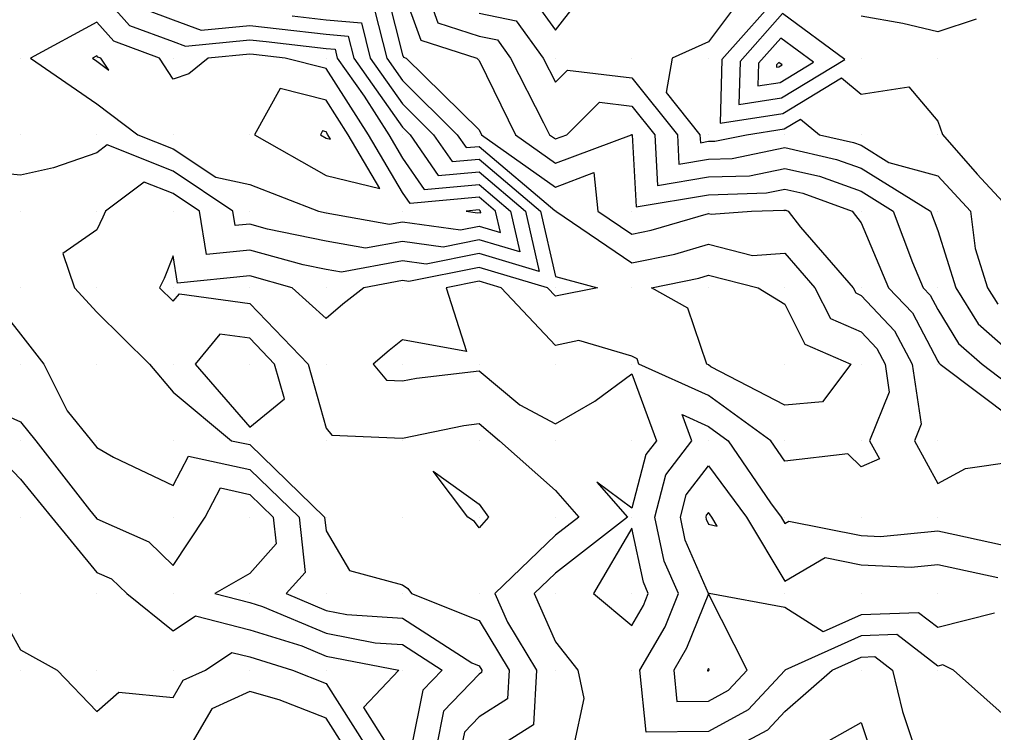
# Model space of a CAD drawing. Extents: x 2188792 to 2191981, y 386090 to 389710.
# Drawn here: x 2190210 to 2190337.4, y 387442 to 387535.2 of the extents above; entities that cross this region are included whole.
import ezdxf

# ---------------------------------------------------------------- set-up
doc = ezdxf.new("R2010")
doc.units = 0
for name, color, linetype in [('DTM Contours Major', 7, 'Continuous'), ('DTM Contours Minor', 7, 'Continuous'), ('Exist DTM QL2 LIDAR Elevation Point', 7, 'Continuous')]:
    doc.layers.add(name, color=color, linetype=linetype)

msp = doc.modelspace()

# ---------------------------------------------------------------- linework, layer by layer
at = {"layer": 'DTM Contours Major'}
for points in [[(2190220.13, 387539.25), (2190224.41, 387534.44), (2190230.13, 387532.32), (2190231.71, 387531.74), (2190240.13, 387532.56), (2190242.3, 387532.32), (2190250.13, 387531.42), (2190251.29, 387531.32), (2190251.59, 387530.16), (2190255.1, 387525.19), (2190258.32, 387520.15), (2190260.13, 387517.09), (2190262.95, 387512.97), (2190270.13, 387513.63), (2190274.25, 387510.15), (2190275.47, 387504.82), (2190270.13, 387506.4), (2190265.44, 387505.46), (2190260.13, 387506.21), (2190255.29, 387505.31), (2190250.13, 387506.24), (2190242.47, 387507.81), (2190240.13, 387508.46), (2190238.24, 387508.26), (2190237.94, 387510.15), (2190230.13, 387515.39), (2190221.48, 387518.81), (2190220.13, 387517.79), (2190214.45, 387515.83), (2190210.13, 387514.85), (2190204.91, 387515.37)], [(2190260.13, 387539.12), (2190262.5, 387532.52), (2190269.84, 387530.16), (2190270.13, 387529.87), (2190274.89, 387520.15), (2190280.13, 387516.45), (2190290.06, 387520.15), (2190290.1, 387520.19), (2190290.14, 387520.19), (2190290.16, 387520.15), (2190290.68, 387510.7), (2190300.14, 387512.31), (2190307.76, 387512.54), (2190310.14, 387513.02), (2190312.48, 387512.49), (2190318.96, 387510.15), (2190320.14, 387508.65), (2190323.72, 387500.15), (2190326.83, 387496.85), (2190330.14, 387490.56), (2190330.29, 387490.31), (2190330.47, 387490.15), (2190340.14, 387482.88)], [(2190318, 387529.97), (2190309.83, 387535.99), (2190304.28, 387529.74), (2190304.14, 387524.11), (2190309.71, 387524.97), (2190318, 387529.97)], [(2190205.35, 387500.15), (2190210.13, 387494.07), (2190213.21, 387490.15), (2190216.24, 387484.03), (2190219.44, 387480.15), (2190220.13, 387479.27), (2190222.3, 387477.98), (2190230.13, 387474.27), (2190232.14, 387478.14), (2190240.13, 387476.38), (2190246.58, 387470.15), (2190247.37, 387462.91), (2190244.92, 387460.15), (2190250.13, 387457.96), (2190252.84, 387457.44), (2190260.13, 387456.96), (2190269.18, 387451.1), (2190270.13, 387450.72), (2190270.48, 387450.15), (2190270.46, 387449.82), (2190270.13, 387449.61), (2190265.49, 387444.79), (2190264.56, 387440.15)], [(2190337.58, 387457.59), (2190330.14, 387455.74), (2190327.64, 387457.65), (2190320.14, 387457.39), (2190315.14, 387455.15), (2190310.14, 387458.36), (2190300.25, 387460.15), (2190300.14, 387460.17), (2190297.11, 387467.13), (2190296.47, 387470.15), (2190297.23, 387473.06), (2190300.14, 387476.88), (2190305.13, 387470.15), (2190310.14, 387461.78), (2190315.4, 387464.88), (2190320.14, 387463.93), (2190326.67, 387463.62), (2190330.14, 387463.97), (2190338.01, 387462.28)], [(2190300.14, 387460.12), (2190297.27, 387453.01), (2190295.61, 387450.15), (2190296.03, 387446.04), (2190300.14, 387446.09), (2190302.77, 387447.51), (2190305.2, 387450.15), (2190300.14, 387460.12)]]:
    msp.add_lwpolyline(points, dxfattribs=at)
at = {"layer": 'DTM Contours Minor'}
for points in [[(2190262.83, 387540.16), (2190264.76, 387534.78), (2190270.13, 387533.05), (2190272.53, 387532.55), (2190274.27, 387530.16), (2190278.58, 387521.71), (2190279.34, 387520.15), (2190280.13, 387519.59), (2190281.64, 387520.15), (2190285.9, 387524.39), (2190290.14, 387523.88), (2190293.12, 387520.15), (2190293.49, 387513.5), (2190300.14, 387514.64), (2190305.5, 387514.79), (2190310.14, 387515.74), (2190314.69, 387514.71), (2190320.14, 387512.75), (2190324.32, 387510.15), (2190326.85, 387503.44), (2190328.24, 387500.15), (2190329.16, 387499.17), (2190330.14, 387497.31), (2190332.86, 387492.87), (2190335.94, 387490.15), (2190340.14, 387486.99)], [(2190277.47, 387537.49), (2190280.13, 387533.84), (2190285.06, 387540.16)], [(2190306.06, 387540.16), (2190300.14, 387532.28), (2190295.39, 387530.16), (2190294.62, 387525.67), (2190299.03, 387520.15), (2190299.09, 387519.11), (2190300.14, 387519.29), (2190300.98, 387519.31), (2190305.11, 387520.15), (2190310.07, 387520.92), (2190312.17, 387522.19), (2190314.67, 387520.15), (2190319.13, 387519.14), (2190320.14, 387518.78), (2190323.76, 387516.53), (2190330.14, 387514.79), (2190334.44, 387510.15), (2190335.03, 387505.26), (2190336.67, 387500.15), (2190337.99, 387498)], [(2190310.07, 387539.19), (2190301.88, 387529.98), (2190301.68, 387521.68), (2190309.89, 387522.94), (2190317.56, 387527.57), (2190320.14, 387525.47), (2190326.38, 387526.4), (2190330.14, 387521.92), (2190330.78, 387520.17), (2190335.31, 387514.99), (2190339.79, 387510.15), (2190340.14, 387507.26), (2190343.42, 387503.43), (2190350.14, 387505.22), (2190355.82, 387505.83), (2190353.85, 387500.15), (2190351.79, 387498.51), (2190351.55, 387490.15), (2190356.86, 387486.87), (2190360.14, 387485.43), (2190368.5, 387480.15), (2190369.75, 387479.76), (2190368.1, 387477.43), (2190367.66, 387476.67)], [(2190258.2, 387538.22), (2190260.13, 387530.58), (2190260.25, 387530.27), (2190260.59, 387530.16), (2190270.13, 387520.79), (2190270.45, 387520.15), (2190280.13, 387513.31), (2190285.17, 387515.19), (2190285.69, 387510.15), (2190290.14, 387507.13), (2190292.64, 387507.65), (2190300.14, 387509.87), (2190300.52, 387509.77), (2190305.78, 387510.15), (2190310.01, 387510.28), (2190310.14, 387510.3), (2190310.26, 387510.27), (2190310.59, 387510.15), (2190312.21, 387508.08), (2190319.09, 387500.15), (2190319.44, 387499.46), (2190320.14, 387499.15), (2190324.51, 387494.52), (2190326.8, 387490.15), (2190327.99, 387482.3), (2190327.12, 387480.15), (2190330.14, 387474.56), (2190333.77, 387476.52), (2190340.14, 387477.43)], [(2190226.48, 387536.5), (2190230.13, 387535.15), (2190233.79, 387533.81), (2190240.13, 387534.43), (2190243.99, 387534.01), (2190250.13, 387533.31), (2190253.02, 387533.04), (2190253.75, 387530.16), (2190260.13, 387521.13), (2190261.11, 387520.15), (2190264.78, 387514.8), (2190270.13, 387515.29), (2190276.21, 387510.15), (2190278.02, 387502.27), (2190270.13, 387504.6), (2190263.2, 387503.22), (2190260.13, 387503.66), (2190252.15, 387502.17), (2190250.13, 387502.53), (2190247.14, 387503.15), (2190240.13, 387505.07), (2190234.47, 387504.49), (2190233.57, 387510.15), (2190230.13, 387512.46), (2190226.32, 387513.96), (2190221.27, 387510.15), (2190220.93, 387509.35), (2190220.13, 387507.73), (2190215.66, 387504.62), (2190217.22, 387500.15), (2190220.13, 387496.94), (2190227.04, 387490.15), (2190230.13, 387486.49), (2190237.76, 387480.15), (2190240.13, 387479.63), (2190249.93, 387470.15), (2190250.13, 387468.36), (2190253.17, 387463.19), (2190260.13, 387461.3), (2190260.83, 387460.84), (2190261.31, 387460.15), (2190270.13, 387456.63), (2190274.07, 387450.15), (2190273.87, 387446.41), (2190270.13, 387444.05), (2190268.22, 387442.06), (2190267.83, 387440.15)], [(2190256.47, 387536.49), (2190258.08, 387530.16), (2190260.13, 387527.25), (2190267.27, 387520.15), (2190268.43, 387518.46), (2190270.13, 387518.61), (2190280.06, 387510.23), (2190280.13, 387510.18), (2190280.17, 387510.19), (2190280.17, 387510.15), (2190290.14, 387503.38), (2190295.76, 387504.53), (2190300.14, 387505.83), (2190305.91, 387504.38), (2190310.14, 387504.68), (2190314.07, 387500.15), (2190316.1, 387496.12), (2190320.14, 387494.36), (2190322.18, 387492.19), (2190323.25, 387490.15), (2190323.81, 387486.48), (2190321.24, 387480.15), (2190322.53, 387477.76), (2190320.14, 387476.75), (2190318.4, 387478.41), (2190310.14, 387477.49), (2190308.33, 387480.15), (2190300.14, 387486.04), (2190291.04, 387490.15), (2190290.81, 387490.83), (2190290.14, 387491.21), (2190283.21, 387493.23), (2190280.13, 387492.61), (2190273.03, 387500.15), (2190270.13, 387501.01), (2190265.82, 387500.15), (2190268.48, 387491.8), (2190260.13, 387493.32), (2190258.37, 387491.92), (2190256.29, 387490.15), (2190258.04, 387488.06), (2190260.13, 387487.97), (2190261.94, 387488.34), (2190270.13, 387489.29), (2190275.47, 387484.82), (2190280.13, 387482.37), (2190285.3, 387485.32), (2190290.14, 387488.87), (2190293.35, 387480.15), (2190291.96, 387478.33), (2190290.14, 387471.33), (2190285.54, 387474.74), (2190289.55, 387470.15), (2190280.13, 387462.83), (2190277.36, 387460.15), (2190280.13, 387453.83), (2190283.06, 387450.15), (2190283.86, 387446.42), (2190282.49, 387440.15)], [(2190245.68, 387535.7), (2190250.13, 387535.19), (2190254.75, 387534.77), (2190255.91, 387530.16), (2190260.13, 387524.19), (2190264.19, 387520.15), (2190266.61, 387516.63), (2190270.13, 387516.95), (2190278.18, 387510.15), (2190280.13, 387501.63), (2190285.64, 387500.15), (2190280.13, 387499.05), (2190279.09, 387500.15), (2190270.13, 387502.8), (2190260.96, 387500.98), (2190260.13, 387501.1), (2190255.05, 387500.15), (2190252.3, 387497.98), (2190250.13, 387496.13), (2190245.7, 387500.15), (2190240.13, 387501.68), (2190230.7, 387500.72), (2190230.13, 387504.3), (2190228.92, 387501.36), (2190228.32, 387500.15), (2190230.13, 387498.38), (2190230.93, 387499.35), (2190240.13, 387498.1), (2190247.79, 387490.15), (2190250.13, 387481.78), (2190250.87, 387480.89), (2190260.13, 387480.48), (2190268.13, 387482.15), (2190270.13, 387482.38), (2190272.79, 387480.15), (2190280.13, 387473.63), (2190283.17, 387470.15), (2190280.13, 387467.79), (2190272.22, 387460.15), (2190273.85, 387456.43), (2190277.67, 387450.15), (2190277.28, 387443), (2190272.76, 387440.15)], [(2190270.13, 387536.03), (2190275, 387535.02), (2190278.54, 387530.16), (2190280.13, 387527.03), (2190281.7, 387528.59), (2190290.14, 387527.58), (2190296.08, 387520.15), (2190296.29, 387516.31), (2190300.14, 387516.96), (2190303.24, 387517.05), (2190310.14, 387518.46), (2190316.91, 387516.93), (2190320.14, 387515.76), (2190329.18, 387510.15), (2190330.14, 387507.61), (2190332.53, 387500.15), (2190335.42, 387495.44), (2190340.14, 387491.27)], [(2190335.17, 387535.25), (2190330.14, 387533.58), (2190325.58, 387534.71), (2190320.14, 387535.66)], [(2190240.61, 387530.63), (2190240.13, 387530.68), (2190234.68, 387530.16), (2190232.16, 387528.12), (2190230.13, 387527.41), (2190228.32, 387530.16), (2190222.34, 387532.37), (2190220.13, 387534.86), (2190211.47, 387530.16), (2190220.13, 387524.18), (2190225.49, 387520.15), (2190230.13, 387518.32), (2190235.69, 387514.59), (2190240.13, 387513.65), (2190249.13, 387510.15), (2190250.13, 387509.95), (2190258.43, 387508.45), (2190260.13, 387508.77), (2190267.69, 387507.7), (2190270.13, 387508.19), (2190272.92, 387507.37), (2190272.28, 387510.15), (2190270.13, 387511.97), (2190261.12, 387511.14), (2190260.13, 387512.59), (2190255.67, 387520.15), (2190250.13, 387528.8), (2190244.77, 387530.16), (2190240.61, 387530.63)], [(2190313.89, 387529.63), (2190309.6, 387532.79), (2190306.68, 387529.5), (2190306.6, 387526.54), (2190309.53, 387526.99), (2190313.89, 387529.63)], [(2190220.27, 387530.3), (2190220.13, 387530.46), (2190219.56, 387530.16), (2190220.13, 387529.76), (2190221.7, 387528.58), (2190220.66, 387530.16), (2190220.27, 387530.3)], [(2190309.78, 387529.28), (2190309.36, 387529.59), (2190309.07, 387529.27), (2190309.07, 387528.97), (2190309.36, 387529.02), (2190309.78, 387529.28)], [(2190253.02, 387520.15), (2190250.13, 387524.66), (2190244.1, 387526.18), (2190240.76, 387520.15), (2190250.13, 387514.8), (2190257.17, 387513.11), (2190253.02, 387520.15)], [(2190250.37, 387520.15), (2190250.13, 387520.52), (2190249.64, 387520.65), (2190249.37, 387520.15), (2190250.13, 387519.72), (2190250.71, 387519.58), (2190250.37, 387520.15)], [(2190270.13, 387510.31), (2190268.45, 387510.15), (2190269.93, 387509.95), (2190270.13, 387509.99), (2190270.37, 387509.92), (2190270.32, 387510.15), (2190270.13, 387510.31)], [(2190298.88, 387501.41), (2190300.14, 387501.78), (2190306.64, 387500.15), (2190310.14, 387497.99), (2190312.76, 387492.78), (2190318.78, 387490.15), (2190315.05, 387485.23), (2190310.14, 387484.78), (2190300.46, 387489.82), (2190300.14, 387490.06), (2190299.93, 387490.15), (2190297.46, 387497.47), (2190292.71, 387500.15), (2190298.88, 387501.41)], [(2190243.39, 387490.15), (2190240.13, 387493.54), (2190236.21, 387494.07), (2190233, 387490.15), (2190240.13, 387481.92), (2190244.66, 387485.62), (2190243.39, 387490.15)], [(2190205.65, 387484.63), (2190210.13, 387482.62), (2190212.16, 387480.15), (2190219.16, 387471.12), (2190219.96, 387470.15), (2190220.13, 387469.94), (2190226.92, 387466.94), (2190230.13, 387463.85), (2190234.31, 387470.15), (2190236.3, 387473.97), (2190240.13, 387473.13), (2190243.22, 387470.15), (2190243.6, 387466.68), (2190240.13, 387462.78), (2190235.55, 387460.15), (2190240.13, 387458.98), (2190241.82, 387458.46), (2190250.13, 387454.98), (2190256.55, 387453.73), (2190260.13, 387453.5), (2190265.3, 387450.15), (2190262.77, 387447.51), (2190261.28, 387440.15)], [(2190340.14, 387443.07), (2190332.21, 387450.15), (2190330.82, 387450.83), (2190330.14, 387450.66), (2190324.78, 387454.79), (2190320.14, 387454.62), (2190310.16, 387450.15), (2190310.14, 387450.12), (2190305.35, 387444.94), (2190300.14, 387442.12), (2190292.02, 387442.03), (2190291.19, 387450.15), (2190294.47, 387455.82), (2190296.21, 387460.15), (2190294.37, 387464.39), (2190293.15, 387470.15), (2190294.59, 387475.69), (2190297.99, 387480.15), (2190296.73, 387483.55), (2190300.14, 387482.01), (2190302.73, 387480.15), (2190308.25, 387472.03), (2190309.65, 387470.15), (2190310.14, 387469.34), (2190310.65, 387469.64), (2190320.14, 387467.73), (2190322.68, 387467.61), (2190330.14, 387468.37), (2190332.4, 387467.88), (2190340.14, 387466.2)], [(2190205.32, 387480.15), (2190210.13, 387475.1), (2190214.2, 387470.15), (2190220.13, 387462.93), (2190222.05, 387462.07), (2190224.06, 387460.15), (2190230.13, 387455.29), (2190233.04, 387457.23), (2190240.13, 387455.43), (2190246.96, 387453.32), (2190250.13, 387451.99), (2190259.62, 387450.15), (2190255, 387445.28), (2190258.25, 387440.15)], [(2190264.11, 387476.18), (2190270.13, 387471.85), (2190271.35, 387470.15), (2190270.13, 387468.75), (2190269.56, 387469.57), (2190268.67, 387470.15), (2190264.11, 387476.18)], [(2190301.3, 387468.99), (2190300.6, 387470.15), (2190300.14, 387470.78), (2190299.86, 387470.42), (2190299.79, 387470.15), (2190299.85, 387469.87), (2190300.14, 387469.22), (2190301.3, 387468.99)], [(2190291.63, 387461.65), (2190290.14, 387468.7), (2190285.1, 387460.15), (2190290.14, 387455.97), (2190291.67, 387458.62), (2190292.28, 387460.15), (2190291.63, 387461.65)], [(2190206.02, 387460.15), (2190210.13, 387452.8), (2190214.95, 387450.15), (2190220.13, 387444.75), (2190222.99, 387447.29), (2190230.13, 387446.57), (2190231.44, 387448.83), (2190234.34, 387450.15), (2190237.81, 387452.47), (2190240.13, 387451.88), (2190245.73, 387450.15), (2190250.13, 387448.41), (2190255.36, 387440.15)], [(2190303.83, 387440.15), (2190307.92, 387442.36), (2190310.14, 387444.76), (2190316.33, 387450.15), (2190320.14, 387451.86), (2190321.91, 387451.92), (2190324.21, 387450.15), (2190325.55, 387444.73), (2190327.06, 387440.15)], [(2190300.14, 387450.37), (2190300.07, 387450.21), (2190300.03, 387450.15), (2190300.04, 387450.06), (2190300.14, 387450.06), (2190300.2, 387450.09), (2190300.25, 387450.15), (2190300.14, 387450.37)], [(2190251.58, 387438.7), (2190252.48, 387440.15), (2190250.13, 387443.85), (2190244, 387446.27), (2190240.13, 387447.37), (2190235.16, 387445.11), (2190232.28, 387440.15), (2190230.13, 387431.45), (2190229.47, 387430.8), (2190222.16, 387430.15), (2190230.13, 387429.7), (2190230.36, 387429.91), (2190231.07, 387430.15), (2190240.13, 387432.98), (2190245.19, 387435.08), (2190250.13, 387436.3), (2190251.58, 387438.7)], [(2190314.56, 387440.15), (2190320.14, 387443.32), (2190321.18, 387440.15)]]:
    msp.add_lwpolyline(points, dxfattribs=at)
at = {"layer": 'Exist DTM QL2 LIDAR Elevation Point'}
for p, q in [((2190210.13, 387530.16), (2190210.13, 387530.16)), ((2190220.13, 387530.16), (2190220.13, 387530.16)), ((2190230.13, 387530.16), (2190230.13, 387530.16)), ((2190240.13, 387530.16), (2190240.13, 387530.16)), ((2190250.13, 387530.16), (2190250.13, 387530.16)), ((2190260.13, 387530.16), (2190260.13, 387530.16)), ((2190270.13, 387530.16), (2190270.13, 387530.16)), ((2190280.13, 387530.16), (2190280.13, 387530.16)), ((2190290.14, 387530.16), (2190290.14, 387530.16)), ((2190300.14, 387530.16), (2190300.14, 387530.16)), ((2190320.14, 387530.16), (2190320.14, 387530.16)), ((2190330.14, 387530.16), (2190330.14, 387530.16)), ((2190309.34, 387529.24), (2190309.34, 387529.24)), ((2190210.13, 387520.15), (2190210.13, 387520.15)), ((2190220.13, 387520.15), (2190220.13, 387520.15)), ((2190230.13, 387520.15), (2190230.13, 387520.15)), ((2190240.13, 387520.15), (2190240.13, 387520.15)), ((2190250.13, 387520.15), (2190250.13, 387520.15)), ((2190260.13, 387520.15), (2190260.13, 387520.15)), ((2190270.13, 387520.15), (2190270.13, 387520.15)), ((2190280.13, 387520.15), (2190280.13, 387520.15)), ((2190290.14, 387520.15), (2190290.14, 387520.15)), ((2190300.14, 387520.15), (2190300.14, 387520.15)), ((2190310.14, 387520.15), (2190310.14, 387520.15)), ((2190320.14, 387520.15), (2190320.14, 387520.15)), ((2190330.14, 387520.15), (2190330.14, 387520.15)), ((2190210.13, 387510.15), (2190210.13, 387510.15)), ((2190220.13, 387510.15), (2190220.13, 387510.15)), ((2190230.13, 387510.15), (2190230.13, 387510.15)), ((2190240.13, 387510.15), (2190240.13, 387510.15)), ((2190250.13, 387510.15), (2190250.13, 387510.15)), ((2190260.13, 387510.15), (2190260.13, 387510.15)), ((2190270.13, 387510.15), (2190270.13, 387510.15)), ((2190280.13, 387510.15), (2190280.13, 387510.15)), ((2190290.14, 387510.15), (2190290.14, 387510.15)), ((2190300.14, 387510.15), (2190300.14, 387510.15)), ((2190310.14, 387510.15), (2190310.14, 387510.15)), ((2190320.14, 387510.15), (2190320.14, 387510.15)), ((2190330.14, 387510.15), (2190330.14, 387510.15)), ((2190210.13, 387500.15), (2190210.13, 387500.15)), ((2190220.13, 387500.15), (2190220.13, 387500.15)), ((2190230.13, 387500.15), (2190230.13, 387500.15)), ((2190240.13, 387500.15), (2190240.13, 387500.15)), ((2190250.13, 387500.15), (2190250.13, 387500.15)), ((2190260.13, 387500.15), (2190260.13, 387500.15)), ((2190270.13, 387500.15), (2190270.13, 387500.15)), ((2190280.13, 387500.15), (2190280.13, 387500.15)), ((2190290.14, 387500.15), (2190290.14, 387500.15)), ((2190300.14, 387500.15), (2190300.14, 387500.15)), ((2190310.14, 387500.15), (2190310.14, 387500.15)), ((2190320.14, 387500.15), (2190320.14, 387500.15)), ((2190330.14, 387500.15), (2190330.14, 387500.15)), ((2190210.13, 387490.15), (2190210.13, 387490.15)), ((2190220.13, 387490.15), (2190220.13, 387490.15)), ((2190230.13, 387490.15), (2190230.13, 387490.15)), ((2190240.13, 387490.15), (2190240.13, 387490.15)), ((2190250.13, 387490.15), (2190250.13, 387490.15)), ((2190260.13, 387490.15), (2190260.13, 387490.15)), ((2190270.13, 387490.15), (2190270.13, 387490.15)), ((2190280.13, 387490.15), (2190280.13, 387490.15)), ((2190290.14, 387490.15), (2190290.14, 387490.15)), ((2190300.14, 387490.15), (2190300.14, 387490.15)), ((2190310.14, 387490.15), (2190310.14, 387490.15)), ((2190320.14, 387490.15), (2190320.14, 387490.15)), ((2190330.14, 387490.15), (2190330.14, 387490.15)), ((2190210.13, 387480.15), (2190210.13, 387480.15)), ((2190220.13, 387480.15), (2190220.13, 387480.15)), ((2190230.13, 387480.15), (2190230.13, 387480.15)), ((2190240.13, 387480.15), (2190240.13, 387480.15)), ((2190250.13, 387480.15), (2190250.13, 387480.15)), ((2190260.13, 387480.15), (2190260.13, 387480.15)), ((2190270.13, 387480.15), (2190270.13, 387480.15)), ((2190280.13, 387480.15), (2190280.13, 387480.15)), ((2190290.14, 387480.15), (2190290.14, 387480.15)), ((2190300.14, 387480.15), (2190300.14, 387480.15)), ((2190310.14, 387480.15), (2190310.14, 387480.15)), ((2190320.14, 387480.15), (2190320.14, 387480.15)), ((2190330.14, 387480.15), (2190330.14, 387480.15)), ((2190210.13, 387470.15), (2190210.13, 387470.15)), ((2190220.13, 387470.15), (2190220.13, 387470.15)), ((2190230.13, 387470.15), (2190230.13, 387470.15)), ((2190240.13, 387470.15), (2190240.13, 387470.15)), ((2190250.13, 387470.15), (2190250.13, 387470.15)), ((2190260.13, 387470.15), (2190260.13, 387470.15)), ((2190270.13, 387470.15), (2190270.13, 387470.15)), ((2190280.13, 387470.15), (2190280.13, 387470.15)), ((2190290.14, 387470.15), (2190290.14, 387470.15)), ((2190300.14, 387470.15), (2190300.14, 387470.15)), ((2190310.14, 387470.15), (2190310.14, 387470.15)), ((2190320.14, 387470.15), (2190320.14, 387470.15)), ((2190330.14, 387470.15), (2190330.14, 387470.15)), ((2190210.13, 387460.15), (2190210.13, 387460.15)), ((2190220.13, 387460.15), (2190220.13, 387460.15)), ((2190230.13, 387460.15), (2190230.13, 387460.15)), ((2190240.13, 387460.15), (2190240.13, 387460.15)), ((2190250.13, 387460.15), (2190250.13, 387460.15)), ((2190260.13, 387460.15), (2190260.13, 387460.15)), ((2190270.13, 387460.15), (2190270.13, 387460.15)), ((2190280.13, 387460.15), (2190280.13, 387460.15)), ((2190290.14, 387460.15), (2190290.14, 387460.15)), ((2190300.14, 387460.15), (2190300.14, 387460.15)), ((2190310.14, 387460.15), (2190310.14, 387460.15)), ((2190320.14, 387460.15), (2190320.14, 387460.15)), ((2190330.14, 387460.15), (2190330.14, 387460.15)), ((2190210.13, 387450.15), (2190210.13, 387450.15)), ((2190220.13, 387450.15), (2190220.13, 387450.15)), ((2190230.13, 387450.15), (2190230.13, 387450.15)), ((2190240.13, 387450.15), (2190240.13, 387450.15)), ((2190250.13, 387450.15), (2190250.13, 387450.15)), ((2190260.13, 387450.15), (2190260.13, 387450.15)), ((2190270.13, 387450.15), (2190270.13, 387450.15)), ((2190280.13, 387450.15), (2190280.13, 387450.15)), ((2190290.14, 387450.15), (2190290.14, 387450.15)), ((2190300.14, 387450.15), (2190300.14, 387450.15)), ((2190310.14, 387450.15), (2190310.14, 387450.15)), ((2190320.14, 387450.15), (2190320.14, 387450.15)), ((2190330.14, 387450.15), (2190330.14, 387450.15))]:
    msp.add_line(p, q, dxfattribs=at)

doc.saveas('drawing.dxf')
